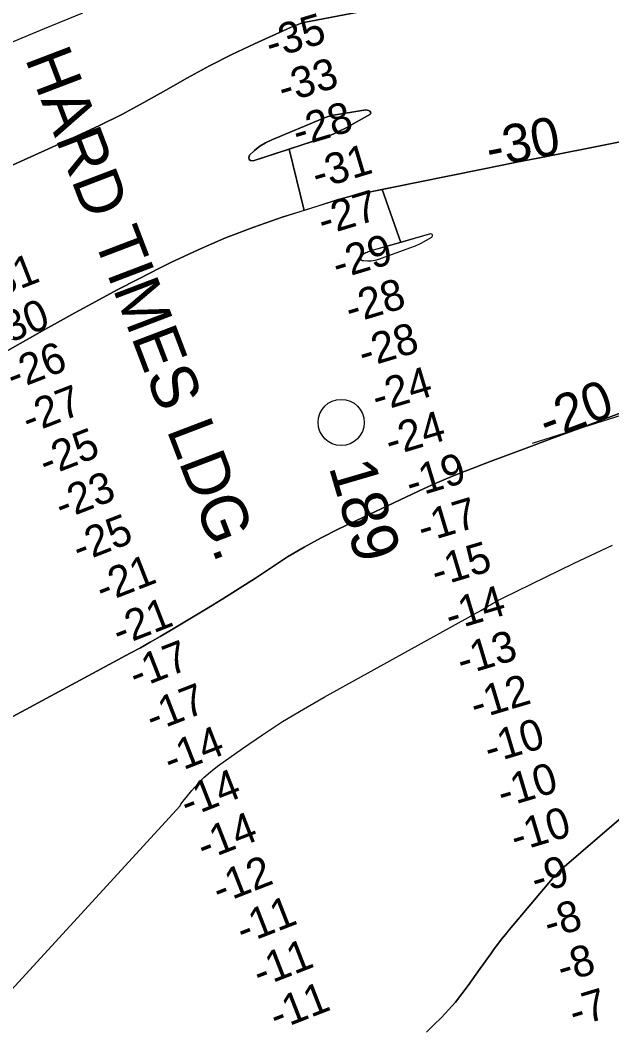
# Model space of a CAD drawing. Extents: x 3324104 to 3361979, y 612876 to 638273.
# Drawn here: x 3357621 to 3358903, y 620574 to 622755 of the extents above; entities that cross this region are included whole.
import ezdxf

# ---------------------------------------------------------------- set-up
doc = ezdxf.new("R2010")
doc.units = 0
for name, color, linetype in [('V-RIVR-IDEN', 7, 'Continuous'), ('V-RIVR-MILE', 7, 'Continuous'), ('V-RIVR-RANG', 7, 'Continuous'), ('V-STRM-FLOW', 7, 'Continuous'), ('V-TOPO-DPTH', 7, 'Continuous'), ('V-TOPO-GNAM-IDEN', 7, 'Continuous'), ('V-TOPO-MAJR', 7, 'Continuous'), ('V-TOPO-MINR', 7, 'Continuous'), ('V-TOPO-MINR-IDEN', 7, 'Continuous')]:
    doc.layers.add(name, color=color, linetype=linetype)

msp = doc.modelspace()

# ---------------------------------------------------------------- linework, layer by layer
at = {"layer": 'V-RIVR-MILE'}
msp.add_circle((3358316.4, 621882.4), 50, dxfattribs=at)
at = {"layer": 'V-STRM-FLOW'}
msp.add_line((3358730.7, 621837.1), (3358969.5, 621912.7), dxfattribs=at)
at = {"layer": 'V-TOPO-DPTH'}
for points in [[(3357591.5, 622434.3), (3357743.3, 622502.7), (3357792.6, 622525.8), (3357841.2, 622550.1), (3357889.1, 622575.9), (3357936.4, 622602.7), (3357936.7, 622602.9), (3357983.8, 622629.7), (3358031.5, 622655.6), (3358079.9, 622679.9), (3358128.9, 622703.2), (3358206.5, 622738.7), (3358217.2, 622743.1), (3358228, 622747), (3358239.1, 622750.1), (3358250.4, 622752.6), (3358368.8, 622774.6)], [(3358368.8, 622774.6), (3358250.4, 622752.6), (3358239.1, 622750.1), (3358228, 622747), (3358217.2, 622743.1), (3358206.5, 622738.7), (3358128.9, 622703.2), (3358079.9, 622679.9), (3358031.5, 622655.6), (3357983.8, 622629.7), (3357936.7, 622602.9), (3357936.4, 622602.7), (3357889.1, 622575.9), (3357841.2, 622550.1), (3357792.6, 622525.8), (3357743.3, 622502.7), (3357591.5, 622434.3)], [(3359798, 622708.4), (3359786, 622705.2), (3359754.6, 622696.6), (3359257.3, 622562), (3359224.3, 622553.5), (3359191.2, 622545.4), (3359158, 622537.9), (3359124.6, 622531), (3358765, 622459.8), (3358693.7, 622445.6), (3358622.4, 622431.4), (3358551.1, 622417), (3358479.8, 622402.7), (3358369.5, 622380.3), (3358353.5, 622376.8), (3358337.5, 622372.9), (3358321.6, 622368.6), (3358305.9, 622363.9), (3358241.2, 622343.5)], [(3358405.3, 622387.6), (3358479.8, 622402.7), (3358551.1, 622417), (3358622.4, 622431.4), (3358693.7, 622445.6), (3358765, 622459.8), (3359124.6, 622531), (3359158, 622537.9), (3359191.2, 622545.4), (3359224.3, 622553.5), (3359257.3, 622562), (3359754.6, 622696.6), (3359786, 622705.2), (3359798, 622708.4)], [(3358116.9, 622452.7), (3358116.4, 622456.7), (3358117.9, 622461.9), (3358128.7, 622471.9), (3358140.2, 622481), (3358152.7, 622488.5), (3358165.9, 622495), (3358276.5, 622541.4), (3358282.2, 622543.6), (3358288, 622545.5), (3358293.9, 622547), (3358299.9, 622548.3), (3358365.8, 622559.6), (3358369.2, 622559.8), (3358372.5, 622559.5), (3358375.6, 622558.5), (3358378.6, 622557), (3358380, 622555.1), (3358380.5, 622553.3), (3358379.8, 622551.5), (3358378.4, 622549.8), (3358325.5, 622520.5), (3358312.4, 622513.7), (3358299.1, 622507.5), (3358285.5, 622502), (3358271.7, 622497.1), (3358125.7, 622449.5), (3358120.3, 622450.5), (3358116.9, 622452.7)], [(3358241.2, 622343.5), (3358236.4, 622342), (3358204.1, 622475.1), (3358210.4, 622477.1), (3358271.7, 622497.1), (3358285.5, 622502), (3358299.1, 622507.5), (3358312.4, 622513.7), (3358325.5, 622520.5), (3358378.4, 622549.8), (3358379.8, 622551.5), (3358380.5, 622553.3), (3358380, 622555.1), (3358378.6, 622557), (3358375.6, 622558.5), (3358372.5, 622559.5), (3358369.2, 622559.8), (3358365.8, 622559.6), (3358299.9, 622548.3), (3358293.9, 622547), (3358288, 622545.5), (3358282.2, 622543.6), (3358276.5, 622541.4), (3358165.9, 622495), (3358152.7, 622488.5), (3358140.2, 622481), (3358128.7, 622471.9), (3358117.9, 622461.9), (3358116.4, 622456.7), (3358116.9, 622452.7)], [(3358116.9, 622452.7), (3358120.3, 622450.5), (3358125.7, 622449.5), (3358204.1, 622475.1), (3358236.4, 622342)], [(3357594.1, 622038.4), (3357620.9, 622053.6), (3357647.8, 622068.8), (3357674.7, 622083.8), (3357701.6, 622098.8), (3357739.3, 622119.7), (3357785.2, 622144.7), (3357831.4, 622169.5), (3357877.8, 622193.6), (3357924.4, 622217.4), (3357947.5, 622229.1), (3358006.4, 622256.9), (3358066.1, 622282.9), (3358127, 622305.9), (3358188.6, 622327), (3358305.9, 622363.9), (3358321.6, 622368.6), (3358337.5, 622372.9), (3358353.5, 622376.8), (3358369.5, 622380.3), (3358401.5, 622386.8)], [(3358401.5, 622386.8), (3358405.3, 622387.6), (3358445.4, 622272.6), (3358441, 622271.3), (3358380.7, 622254.1), (3358377.9, 622253.2), (3358375.2, 622252.2), (3358372.5, 622251), (3358369.9, 622249.7), (3358360.2, 622244.4), (3358357.9, 622241.3), (3358357.2, 622238.4)], [(3358357.2, 622238.4), (3358358.8, 622235.9), (3358362, 622233.7), (3358364.9, 622233.2), (3358373.3, 622232.5), (3358381.6, 622232.6), (3358389.8, 622234), (3358397.9, 622236.3), (3358465.3, 622260.6), (3358477.7, 622265.5), (3358489.8, 622271), (3358501.6, 622277.2), (3358513.1, 622284), (3358514.4, 622286.7), (3358514.5, 622288.9), (3358512.8, 622290.2), (3358509.9, 622291), (3358445.4, 622272.6), (3358405.3, 622387.6)], [(3358236.4, 622342), (3358188.6, 622327), (3358127, 622305.9), (3358066.1, 622282.9), (3358006.4, 622256.9), (3357947.5, 622229.1), (3357924.4, 622217.4), (3357877.8, 622193.6), (3357831.4, 622169.5), (3357785.2, 622144.7), (3357739.3, 622119.7), (3357701.6, 622098.8), (3357674.7, 622083.8), (3357647.8, 622068.8), (3357620.9, 622053.6), (3357594.1, 622038.4)], [(3358357.2, 622238.4), (3358358.8, 622235.9), (3358362, 622233.7), (3358364.9, 622233.2), (3358373.3, 622232.5), (3358381.6, 622232.6), (3358389.8, 622234), (3358397.9, 622236.3), (3358465.3, 622260.6), (3358477.7, 622265.5), (3358489.8, 622271), (3358501.6, 622277.2), (3358513.1, 622284), (3358514.4, 622286.7), (3358514.5, 622288.9), (3358512.8, 622290.2), (3358509.9, 622291), (3358380.7, 622254.1), (3358377.9, 622253.2), (3358375.2, 622252.2), (3358372.5, 622251), (3358369.9, 622249.7), (3358360.2, 622244.4), (3358357.9, 622241.3), (3358357.2, 622238.4)], [(3358939.5, 621909.9), (3358883.9, 621889), (3358828.3, 621868.1), (3358772.7, 621847.2), (3358717, 621826.4), (3358647, 621800.3), (3358626.4, 621792.5), (3358605.8, 621784.6), (3358585.3, 621776.6), (3358564.7, 621768.5), (3358544.3, 621760.2), (3358524, 621751.6), (3358503.9, 621742.6), (3358483.9, 621733.3), (3358310.2, 621650.7), (3358272.9, 621631.9), (3358236.3, 621612.1), (3358200.5, 621590.7), (3358165.4, 621568.2), (3358130.6, 621545.1), (3358095.5, 621522.4), (3358060.1, 621500.3), (3358024.5, 621478.5), (3357945.4, 621430.9), (3357924.2, 621418.3), (3357902.8, 621405.9), (3357881.3, 621393.9), (3357859.6, 621382), (3357496, 621186.6)], [(3358939.5, 621909.9), (3358883.9, 621889), (3358828.3, 621868.1), (3358772.7, 621847.2), (3358717, 621826.4), (3358647, 621800.3), (3358626.4, 621792.5), (3358605.8, 621784.6), (3358585.3, 621776.6), (3358564.7, 621768.5), (3358544.3, 621760.2), (3358524, 621751.6), (3358503.9, 621742.6), (3358483.9, 621733.3), (3358310.2, 621650.7), (3358272.9, 621631.9), (3358236.3, 621612.1), (3358200.5, 621590.7), (3358165.4, 621568.2), (3358130.6, 621545.1), (3358095.5, 621522.4), (3358060.1, 621500.3), (3358024.5, 621478.5), (3357945.4, 621430.9), (3357924.2, 621418.3), (3357902.8, 621405.9), (3357881.3, 621393.9), (3357859.6, 621382), (3357496, 621186.6)], [(3358501.1, 620560.7), (3358517.6, 620576.3), (3358533.7, 620592.3), (3358549.2, 620608.8), (3358564.1, 620625.8), (3358578.2, 620643.5), (3358591.8, 620661.7), (3358617.8, 620698.4), (3358625.4, 620709.1), (3358633, 620719.8), (3358640.7, 620730.5), (3358648.3, 620741.2), (3358656.1, 620751.7), (3358664.1, 620762.1), (3358672.2, 620772.4), (3358680.6, 620782.5), (3358774.6, 620893.5), (3358776.5, 620895.8), (3358778.5, 620898.1), (3358780.5, 620900.3), (3358782.5, 620902.6), (3358785.6, 620906), (3358786.6, 620907.1), (3358789.8, 620910.1), (3358923.5, 621025.4)], [(3358923.5, 621025.4), (3358789.8, 620910.1), (3358786.6, 620907.1), (3358785.6, 620906), (3358782.5, 620902.6), (3358780.5, 620900.3), (3358778.5, 620898.1), (3358776.5, 620895.8), (3358774.6, 620893.5), (3358680.6, 620782.5), (3358672.2, 620772.4), (3358664.1, 620762.1), (3358656.1, 620751.7), (3358648.3, 620741.2), (3358640.7, 620730.5), (3358633, 620719.8), (3358625.4, 620709.1), (3358617.8, 620698.4), (3358591.8, 620661.7), (3358578.2, 620643.5), (3358564.1, 620625.8), (3358549.2, 620608.8), (3358533.7, 620592.3), (3358517.6, 620576.3), (3358501.1, 620560.7)]]:
    msp.add_lwpolyline(points, dxfattribs=at)
at = {"layer": 'V-TOPO-MAJR'}
msp.add_lwpolyline([(3357458.5, 622646.6), (3357673.8, 622736.2), (3357756.5, 622770)], dxfattribs=at)
at = {"layer": 'V-TOPO-MINR'}
for points in [[(3357591.5, 622434.3), (3357743.3, 622502.7), (3357792.6, 622525.8), (3357841.2, 622550.1), (3357889.1, 622575.9), (3357936.4, 622602.7), (3357936.7, 622602.9), (3357983.8, 622629.7), (3358031.5, 622655.6), (3358079.9, 622679.9), (3358128.9, 622703.2), (3358206.5, 622738.7), (3358217.2, 622743.1), (3358228, 622747), (3358239.1, 622750.1), (3358250.4, 622752.6), (3358368.8, 622774.6)], [(3358116.9, 622452.7), (3358116.4, 622456.7), (3358117.9, 622461.9), (3358128.7, 622471.9), (3358140.2, 622481), (3358152.7, 622488.5), (3358165.9, 622495), (3358276.5, 622541.4), (3358282.2, 622543.6), (3358288, 622545.5), (3358293.9, 622547), (3358299.9, 622548.3), (3358365.8, 622559.6), (3358369.2, 622559.8), (3358372.5, 622559.5), (3358375.6, 622558.5), (3358378.6, 622557), (3358380, 622555.1), (3358380.5, 622553.3), (3358379.8, 622551.5), (3358378.4, 622549.8), (3358325.5, 622520.5), (3358312.4, 622513.7), (3358299.1, 622507.5), (3358285.5, 622502), (3358271.7, 622497.1), (3358125.7, 622449.5), (3358120.3, 622450.5), (3358116.9, 622452.7)], [(3357594.1, 622038.4), (3357620.9, 622053.6), (3357647.8, 622068.8), (3357674.7, 622083.8), (3357701.6, 622098.8), (3357739.3, 622119.7), (3357785.2, 622144.7), (3357831.4, 622169.5), (3357877.8, 622193.6), (3357924.4, 622217.4), (3357947.5, 622229.1), (3358006.4, 622256.9), (3358066.1, 622282.9), (3358127, 622305.9), (3358188.6, 622327), (3358305.9, 622363.9), (3358321.6, 622368.6), (3358337.5, 622372.9), (3358353.5, 622376.8), (3358369.5, 622380.3), (3358479.8, 622402.7), (3358551.1, 622417), (3358622.4, 622431.4), (3358693.7, 622445.6), (3358765, 622459.8), (3359124.6, 622531)], [(3358357.2, 622238.4), (3358358.8, 622235.9), (3358362, 622233.7), (3358364.9, 622233.2), (3358373.3, 622232.5), (3358381.6, 622232.6), (3358389.8, 622234), (3358397.9, 622236.3), (3358465.3, 622260.6), (3358477.7, 622265.5), (3358489.8, 622271), (3358501.6, 622277.2), (3358513.1, 622284), (3358514.4, 622286.7), (3358514.5, 622288.9), (3358512.8, 622290.2), (3358509.9, 622291), (3358380.7, 622254.1), (3358377.9, 622253.2), (3358375.2, 622252.2), (3358372.5, 622251), (3358369.9, 622249.7), (3358360.2, 622244.4), (3358357.9, 622241.3), (3358357.2, 622238.4)], [(3357496, 621186.6), (3357859.6, 621382), (3357881.3, 621393.9), (3357902.8, 621405.9), (3357924.2, 621418.3), (3357945.4, 621430.9), (3358024.5, 621478.5), (3358060.1, 621500.3), (3358095.5, 621522.4), (3358130.6, 621545.1), (3358165.4, 621568.2), (3358200.5, 621590.7), (3358236.3, 621612.1), (3358272.9, 621631.9), (3358310.2, 621650.7), (3358483.9, 621733.3), (3358503.9, 621742.6), (3358524, 621751.6), (3358544.3, 621760.2), (3358564.7, 621768.5), (3358585.3, 621776.6), (3358605.8, 621784.6), (3358626.4, 621792.5), (3358647, 621800.3), (3358717, 621826.4), (3358772.7, 621847.2), (3358828.3, 621868.1), (3358883.9, 621889), (3358939.5, 621909.9)], [(3357537, 620582), (3357967.5, 621051.5), (3357969.2, 621054.5), (3357971.2, 621057.4), (3357993, 621084.7), (3358005.6, 621099.1), (3358018.9, 621112.8), (3358033.2, 621125.2), (3358048.4, 621137), (3358102.5, 621175.5), (3358145.8, 621205.1), (3358189.6, 621233.8), (3358234.5, 621260.9), (3358279.9, 621287.1), (3358598.1, 621463), (3358603.4, 621465.9), (3358608.5, 621468.8), (3358613.7, 621471.8), (3358618.9, 621474.8), (3358631.3, 621482.1), (3358635.6, 621484.6), (3358639.8, 621487), (3358644.1, 621489.5), (3358648.4, 621492), (3358652.7, 621494.5), (3358657, 621496.8), (3358661.4, 621499.1), (3358665.8, 621501.3), (3358821.7, 621577.2), (3358904.5, 621616.3)], [(3358501.1, 620560.7), (3358517.6, 620576.3), (3358533.7, 620592.3), (3358549.2, 620608.8), (3358564.1, 620625.8), (3358578.2, 620643.5), (3358591.8, 620661.7), (3358617.8, 620698.4), (3358625.4, 620709.1), (3358633, 620719.8), (3358640.7, 620730.5), (3358648.3, 620741.2), (3358656.1, 620751.7), (3358664.1, 620762.1), (3358672.2, 620772.4), (3358680.6, 620782.5), (3358774.6, 620893.5), (3358776.5, 620895.8), (3358778.5, 620898.1), (3358780.5, 620900.3), (3358782.5, 620902.6), (3358785.6, 620906), (3358786.6, 620907.1), (3358789.8, 620910.1), (3358923.5, 621025.4)]]:
    msp.add_lwpolyline(points, dxfattribs=at)

# ---------------------------------------------------------------- texts
at = {"layer": 'V-RIVR-IDEN'}
msp.add_text('189', height=100, rotation=286.3751, dxfattribs=at).set_placement((3358289.2, 621786))
at = {"layer": 'V-RIVR-RANG'}
for s, rotation, p in [('-35', 16.7219, (3358163.8, 622670)), ('-33', 16.7219, (3358190.8, 622573.7)), ('-28', 16.7219, (3358222.4, 622478.8)), ('-31', 16.7219, (3358264.3, 622386.9)), ('-27', 16.7219, (3358277.4, 622286.5)), ('-29', 16.7219, (3358308.7, 622191.5)), ('-31', 21.3001, (3357546.5, 622142)), ('-28', 16.7219, (3358336.5, 622095.4)), ('-30', 21.3001, (3357568.9, 622043.4)), ('-28', 16.7219, (3358365, 621999.5)), ('-26', 21.3001, (3357606.2, 621950.6)), ('-24', 16.7219, (3358394.3, 621903.9)), ('-27', 21.3001, (3357639.8, 621856.4)), ('-24', 16.7219, (3358422.9, 621808.1)), ('-25', 21.3001, (3357676.9, 621763.5)), ('-19', 16.7219, (3358467.6, 621717.1)), ('-23', 21.3001, (3357711.5, 621669.7)), ('-17', 16.7219, (3358493.3, 621620.4)), ('-25', 21.3001, (3357749.1, 621577)), ('-15', 16.7219, (3358522.9, 621524.9)), ('-21', 21.3001, (3357799.7, 621489.4)), ('-14', 16.7219, (3358553.2, 621429.6)), ('-21', 21.3001, (3357835.8, 621396.1)), ('-13', 16.7219, (3358578.4, 621332.7)), ('-17', 21.3001, (3357872.1, 621303)), ('-12', 16.7219, (3358607.5, 621237.1)), ('-17', 21.3001, (3357908.2, 621209.7)), ('-10', 16.7219, (3358637.8, 621141.7)), ('-14', 21.3001, (3357947, 621117.5)), ('-10', 16.7219, (3358666.3, 621045.9)), ('-14', 21.3001, (3357983.1, 621024.3)), ('-14', 21.3001, (3358019.2, 620931)), ('-10', 16.7219, (3358694.8, 620950.1)), ('-9', 16.7219, (3358739, 620858.9)), ('-12', 21.3001, (3358052.6, 620836.7)), ('-11', 21.3001, (3358104.2, 620749.5)), ('-8', 16.7219, (3358766.8, 620762.9)), ('-11', 21.3001, (3358140.3, 620656.2)), ('-8', 16.7219, (3358795.4, 620667)), ('-11', 21.3001, (3358176.4, 620562.9)), ('-7', 16.7219, (3358821.9, 620570.6))]:
    msp.add_text(s, height=67, rotation=rotation, dxfattribs=at).set_placement(p)
at = {"layer": 'V-TOPO-GNAM-IDEN'}
msp.add_text('HARD TIMES LDG.', height=100, rotation=290.8682, dxfattribs=at).set_placement((3357630.6, 622671.7))
at = {"layer": 'V-TOPO-MINR-IDEN'}
for s, rotation, p in [('-30', 11.2374, (3358638.6, 622434.7)), ('-20', 20.6054, (3358762.7, 621843.4))]:
    msp.add_text(s, height=83, rotation=rotation, dxfattribs=at).set_placement(p)

doc.saveas('drawing.dxf')
